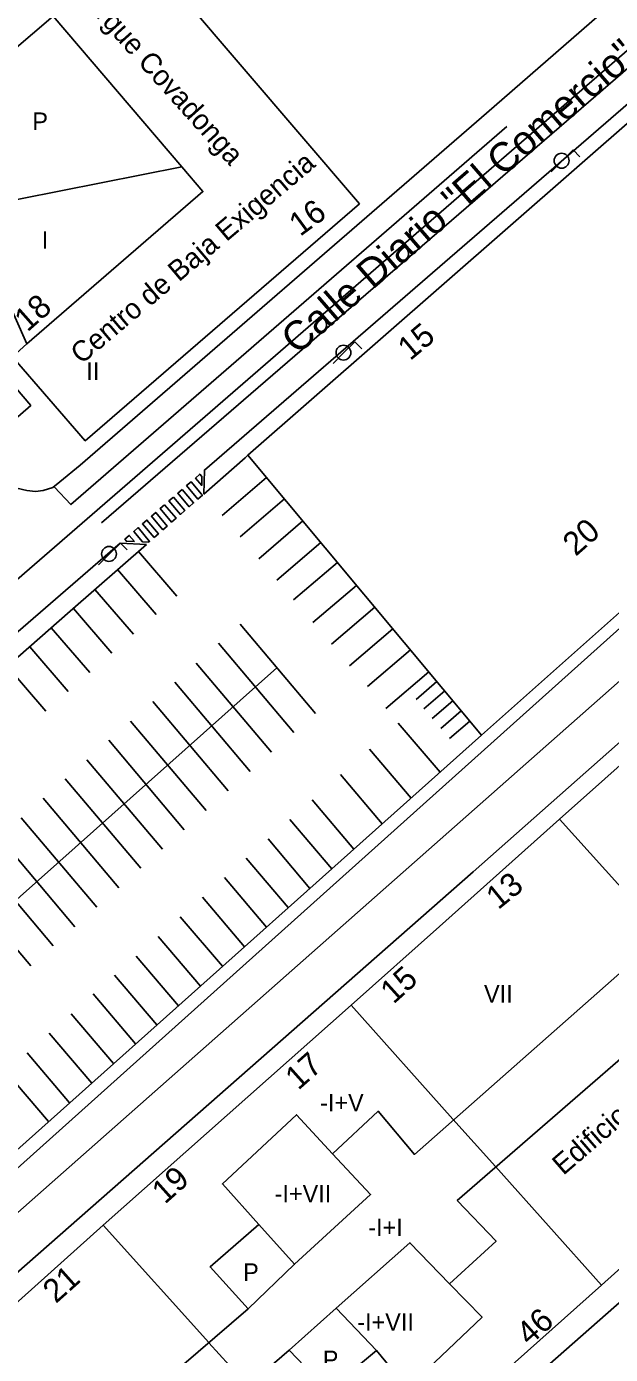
# Model space of a CAD drawing. Extents: x 282771 to 285132, y 4823109 to 4825496.
# Drawn here: x 283956.5 to 284006.5, y 4824005.5 to 4824119.2 of the extents above; entities that cross this region are included whole.
import ezdxf

# ---------------------------------------------------------------- set-up
doc = ezdxf.new("R2010")
doc.units = 0
for name, color, linetype in [('ACERA-BORDILLO', 7, 'Continuous'), ('ACERA-INTERIOR', 7, 'Continuous'), ('APARCAMIENTO', 7, 'Continuous'), ('CALLE-EJE', 7, 'Continuous'), ('CALLE-TEXTO', 7, 'Continuous'), ('EDIFICIO', 7, 'Continuous'), ('FAROLA', 7, 'Continuous'), ('INTERIOR-EDIFICIO', 7, 'Continuous'), ('MEDIANERA', 7, 'Continuous'), ('NUM-LOCAL', 7, 'Continuous'), ('NUM-PORTAL', 7, 'Continuous'), ('PASO-PEATONES', 7, 'Continuous'), ('SENAL-VIARIA', 7, 'Continuous'), ('TXT-ALTURA-EDIFICIO', 7, 'Continuous'), ('TXT-EDIFICIOS', 7, 'Continuous')]:
    doc.layers.add(name, color=color, linetype=linetype)

msp = doc.modelspace()

# ---------------------------------------------------------------- linework, layer by layer
at = {"layer": 'ACERA-BORDILLO'}
for points in [[(284080.97, 4824175.75), (283971.69, 4824081.2), (283971.62, 4824079.15)], [(283939.37, 4824107.16), (283956.81, 4824086.74), (283952.4, 4824082.89), (283954.35, 4824080.71), (283954.93, 4824080.05), (283955.61, 4824079.64), (283956.48, 4824079.44), (283957.22, 4824079.36), (283957.87, 4824079.44), (283958.7, 4824079.71), (283959.29, 4824080.19), (283961.03, 4824081.62), (283995.85, 4824111.76), (284027.74, 4824139.53)], [(283949.72, 4824005.14), (283949.7, 4824005.57), (283949.74, 4824006.01), (283949.82, 4824006.43), (283949.95, 4824006.85), (283950.11, 4824007.23), (283950.31, 4824007.59), (283950.54, 4824007.92), (283950.79, 4824008.22), (283951.06, 4824008.48), (283994.71, 4824046.81), (284072.36, 4824115.45)], [(283966.71, 4824074.84), (283964.46, 4824074.93), (283916.93, 4824033.81), (283916.24, 4824032.97), (283915.84, 4824032.26), (283915.66, 4824031.28), (283915.66, 4824030.1), (283916.04, 4824028.8), (283916.49, 4824027.71), (283917.2, 4824026.86), (283941.07, 4824013.63), (283941.65, 4824013.39), (283942.37, 4824013.21), (283943, 4824013.12), (283943.78, 4824013.09), (283944.58, 4824013.11), (283945.3, 4824013.15), (283946, 4824013.39), (283946.81, 4824013.68), (283947.55, 4824014.12), (283955.4, 4824021.17), (284012.78, 4824072.59)], [(284040.06, 4824038.82), (283975.08, 4823981.65)]]:
    msp.add_lwpolyline(points, dxfattribs=at)
at = {"layer": 'ACERA-INTERIOR'}
for p, q in [((283975.41, 4824082.47), (284029.93, 4824130.15)), ((284049.68, 4824106.81), (283995.42, 4824058.5)), ((283995.42, 4824058.5), (283975.41, 4824082.47))]:
    msp.add_line(p, q, dxfattribs=at)
for points in [[(283971.62, 4824079.15), (283975.17, 4824082.26), (283975.41, 4824082.47)], [(283995.42, 4824058.5), (283947.3, 4824015.58), (283946.69, 4824015.25), (283945.82, 4824015), (283945.05, 4824014.85), (283943.99, 4824014.87), (283943.05, 4824014.94), (283942.44, 4824015.06), (283941.88, 4824015.25), (283919.07, 4824027.71), (283918.29, 4824028.45), (283917.8, 4824029.27), (283917.6, 4824030.34), (283917.71, 4824031.14), (283917.89, 4824031.68), (283918.31, 4824032.22), (283926.38, 4824039.47), (283937.98, 4824049.64), (283960.19, 4824069.12), (283966.71, 4824074.84)]]:
    msp.add_lwpolyline(points, dxfattribs=at)
at = {"layer": 'APARCAMIENTO'}
for points in [[(283977, 4824080.57), (283973.19, 4824077.31)], [(283978.53, 4824078.74), (283974.74, 4824075.49)], [(283980.12, 4824076.84), (283976.34, 4824073.6)], [(283981.66, 4824074.99), (283977.89, 4824071.77)], [(283966.04, 4824074.22), (283969.33, 4824070.4)], [(283964.24, 4824072.68), (283967.54, 4824068.83)], [(283983.07, 4824073.29), (283979.32, 4824070.09)], [(283984.71, 4824071.33), (283980.98, 4824068.14)], [(283962.31, 4824070.98), (283965.61, 4824067.14)], [(283960.46, 4824069.36), (283963.76, 4824065.52)], [(283986.27, 4824069.46), (283982.56, 4824066.29)], [(283974.74, 4824068), (283981.19, 4824060.37)], [(283958.56, 4824067.7), (283961.86, 4824063.86)], [(283987.81, 4824067.62), (283984.11, 4824064.45)], [(283956.72, 4824066.08), (283960.02, 4824062.24)], [(283972.89, 4824066.37), (283979.34, 4824058.73)], [(283989.32, 4824065.81), (283985.64, 4824062.66)], [(283970.98, 4824064.68), (283977.44, 4824057.04)], [(283977.88, 4824064.28), (283938.61, 4824029.31)], [(283954.8, 4824064.4), (283958.09, 4824060.56)], [(283990.89, 4824063.93), (283987.22, 4824060.8)], [(283969.14, 4824063.05), (283975.6, 4824055.41)], [(283991.59, 4824063.09), (283989.81, 4824061.56)], [(283992.26, 4824062.29), (283990.48, 4824060.77)], [(283967.26, 4824061.39), (283973.72, 4824053.75)], [(283992.96, 4824061.45), (283991.2, 4824059.93)], [(283993.68, 4824060.59), (283991.92, 4824059.09)], [(283965.36, 4824059.71), (283971.82, 4824052.06)], [(283991.86, 4824055.33), (283988.29, 4824059.52)], [(283994.41, 4824059.71), (283992.66, 4824058.21)], [(283963.5, 4824058.07), (283969.96, 4824050.41)], [(283989.39, 4824053.12), (283985.82, 4824057.32)], [(283961.61, 4824056.4), (283968.08, 4824048.75)], [(283959.77, 4824054.77), (283966.24, 4824047.11)], [(283986.92, 4824050.92), (283983.34, 4824055.13)], [(283957.88, 4824053.1), (283964.35, 4824045.44)], [(283984.49, 4824048.76), (283980.91, 4824052.98)], [(283955.99, 4824051.44), (283962.47, 4824043.77)], [(283982.59, 4824047.06), (283979.01, 4824051.28)], [(283954.11, 4824049.77), (283960.59, 4824042.1)], [(283980.72, 4824045.39), (283977.13, 4824049.62)], [(283952.26, 4824048.14), (283958.74, 4824040.47)], [(283978.86, 4824043.74), (283975.27, 4824047.97)], [(283950.32, 4824046.43), (283956.81, 4824038.75)], [(283977, 4824042.08), (283973.4, 4824046.31)], [(283975.12, 4824040.4), (283971.51, 4824044.64)], [(283973.23, 4824038.72), (283969.62, 4824042.96)], [(283971.34, 4824037.03), (283967.73, 4824041.28)], [(283969.46, 4824035.35), (283965.84, 4824039.6)], [(283967.61, 4824033.7), (283963.99, 4824037.96)], [(283965.79, 4824032.08), (283962.17, 4824036.35)], [(283963.9, 4824030.39), (283960.26, 4824034.66)], [(283962.03, 4824028.72), (283958.39, 4824033)], [(283960.13, 4824027.02), (283956.49, 4824031.31)], [(283958.34, 4824025.43), (283954.69, 4824029.72)]]:
    msp.add_lwpolyline(points, dxfattribs=at)
at = {"layer": 'CALLE-EJE'}
for points in [[(284088.93, 4824187.39), (283913.87, 4824035.65), (283892.62, 4824019.48)], [(284103.33, 4824148), (283933.43, 4823998.02)]]:
    msp.add_lwpolyline(points, dxfattribs=at)
at = {"layer": 'EDIFICIO'}
for points in [[(283991.82, 4824042.13), (284002.08, 4824051.32), (284021.5, 4824068.57), (284058.85, 4824101.76), (284072.11, 4824113.4), (284081.07, 4824121.41), (284096.38, 4824135.1), (284100.09, 4824133.98), (284106.83, 4824115.85), (284109.94, 4824107.33), (284108.96, 4824103.45), (284095.56, 4824091.49), (284080.28, 4824077.9), (284043.04, 4824044.74), (284023.65, 4824027.47), (284013.18, 4824018.12), (284005.68, 4824011.43), (283984.57, 4823992.6)], [(283984.96, 4824103.99), (283959.77, 4824133.43), (283936.19, 4824113.32), (283942.36, 4824106.09), (283958.72, 4824120.05), (283969.74, 4824107.17), (283945.54, 4824102.36), (283951.09, 4824095.87), (283954.36, 4824096.76), (283956.47, 4824092.01), (283955.26, 4824090.9), (283961.48, 4824083.71), (283984.96, 4824103.99)], [(283972.19, 4823984.95), (283953.72, 4824005.64), (283953.8, 4824008.3), (283963.02, 4824016.57), (283984.24, 4824035.4), (283991.82, 4824042.13)]]:
    msp.add_lwpolyline(points, dxfattribs=at)
at = {"layer": 'FAROLA'}
for p, q in [((284002.31, 4824107.68), (284001.38, 4824106.74)), ((284003.25, 4824108.61), (284002.31, 4824107.68)), ((284003.84, 4824108.02), (284003.25, 4824108.61)), ((283984.57, 4824092.18), (283983.63, 4824091.25)), ((283985.16, 4824091.59), (283984.57, 4824092.18)), ((283983.63, 4824091.25), (283982.7, 4824090.31)), ((283964.49, 4824074.95), (283963.55, 4824074.02)), ((283965.08, 4824074.36), (283964.49, 4824074.95)), ((283963.55, 4824074.02), (283962.62, 4824073.08))]:
    msp.add_line(p, q, dxfattribs=at)
for centre in [(284002.27, 4824107.68), (283983.59, 4824091.25), (283963.51, 4824074.02)]:
    msp.add_circle(centre, 0.637, dxfattribs=at)
at = {"layer": 'INTERIOR-EDIFICIO'}
for points in [[(284024.52, 4824053.5), (284017, 4824046.73), (284014.57, 4824044.57), (283989.67, 4824022.61), (283986.57, 4824026.31), (283982.66, 4824022.68), (283985.92, 4824019.18), (283979.41, 4824013.22), (283976.33, 4824016.63), (283972.17, 4824012.99), (283975.43, 4824009.41), (283968.3, 4824003.26)], [(283971.63, 4823999.55), (283978.95, 4824005.85), (283982.28, 4824002.37), (283986.41, 4824005.82), (283982.98, 4824009.45), (283989.28, 4824015.06), (283992.68, 4824011.55), (283996.66, 4824015.2), (283993.34, 4824018.67), (284018.48, 4824040.48)]]:
    msp.add_lwpolyline(points, dxfattribs=at)
at = {"layer": 'MEDIANERA'}
msp.add_line((283975.43, 4824009.41), (283979.41, 4824013.22), dxfattribs=at)
for points in [[(283956.47, 4824092.01), (283971.56, 4824105.04), (283969.74, 4824107.17)], [(284002.08, 4824051.32), (284011.04, 4824041.42), (284014.85, 4824037.2), (284023.65, 4824027.47)], [(284005.68, 4824011.43), (283996.6, 4824021.58), (283992.97, 4824025.64), (283984.24, 4824035.4)], [(283982.66, 4824022.68), (283979.58, 4824026.01), (283973.22, 4824020.09), (283976.33, 4824016.63)], [(283963.02, 4824016.57), (283972.07, 4824006.51)], [(283986.41, 4824005.82), (283989.07, 4824002.61), (283995.46, 4824008.68), (283992.68, 4824011.55)], [(283982.98, 4824009.45), (283978.94, 4824005.86)], [(283973.83, 4824004.55), (283972.06, 4824006.5)]]:
    msp.add_lwpolyline(points, dxfattribs=at)
at = {"layer": 'PASO-PEATONES'}
for points in [[(283971.47, 4824080.64), (283971.45, 4824079.89), (283970.92, 4824080.52), (283971.29, 4824080.85)], [(283969.78, 4824079.54), (283970.75, 4824078.39), (283970.38, 4824078.06), (283969.4, 4824079.21)], [(283971.42, 4824079.15), (283971.51, 4824079.05), (283971.13, 4824078.72), (283970.16, 4824079.87), (283970.54, 4824080.2)], [(283968.27, 4824078.23), (283969.25, 4824077.07), (283968.87, 4824076.74), (283967.89, 4824077.9)], [(283969.03, 4824078.89), (283970, 4824077.73), (283969.63, 4824077.4), (283968.65, 4824078.56)], [(283967.37, 4824075.42), (283966.38, 4824076.59), (283966.76, 4824076.92), (283967.75, 4824075.75)], [(283968.12, 4824076.08), (283967.14, 4824077.25), (283967.51, 4824077.58), (283968.5, 4824076.41)], [(283966.93, 4824075.03), (283966.37, 4824075.06), (283965.63, 4824075.94), (283966, 4824076.27), (283966.99, 4824075.09)], [(283965.69, 4824075.08), (283965.01, 4824075.11), (283964.87, 4824075.28), (283965.25, 4824075.61)]]:
    msp.add_lwpolyline(points, close=True, dxfattribs=at)
at = {"layer": 'SENAL-VIARIA'}
for points in [[(283962.86, 4824076.69), (284080.44, 4824178.24)], [(283958.85, 4824079.73), (283960.25, 4824078.24), (283997.58, 4824110.62)]]:
    msp.add_lwpolyline(points, dxfattribs=at)

# ---------------------------------------------------------------- texts
at = {"layer": 'CALLE-TEXTO'}
msp.add_text('Calle Diario "El Comercio"', height=2.5, rotation=40.9194, dxfattribs=at).set_placement((283979.63, 4824091))
at = {"layer": 'NUM-LOCAL'}
for s, rotation, p in [('16', 36.2802, (283979.88, 4824101.15)), ('15', 39.96, (283989.3, 4824090.51)), ('13', 39.0655, (283996.84, 4824043.51)), ('15', 42.0999, (283987.88, 4824035.43))]:
    msp.add_text(s, height=2, rotation=rotation, dxfattribs=at).set_placement(p)
at = {"layer": 'NUM-PORTAL'}
for s, rotation, p in [('18', 41.5074, (283956.52, 4824092.96)), ('20', 41.4309, (284003.48, 4824073.76)), ('17', 41.72, (283979.72, 4824028.05)), ('19', 41.72, (283968.3, 4824018.3)), ('21', 41.72, (283958.96, 4824009.8)), ('46', 41.72, (283999.52, 4824006.17))]:
    msp.add_text(s, height=2, rotation=rotation, dxfattribs=at).set_placement(p)
at = {"layer": 'TXT-ALTURA-EDIFICIO'}
for s, p in [('P', (283956.95, 4824110.31)), ('I', (283957.75, 4824100.15)), ('II', (283961.57, 4824088.91)), ('VII', (283995.63, 4824035.61)), ('-I+V', (283981.59, 4824026.3)), ('-I+VII', (283977.7, 4824018.51)), ('-I+I', (283985.72, 4824015.62)), ('P', (283975, 4824011.79)), ('-I+VII', (283984.77, 4824007.52)), ('P', (283981.82, 4824004.32))]:
    msp.add_text(s, height=1.5, rotation=0, dxfattribs=at).set_placement(p)
at = {"layer": 'TXT-EDIFICIOS'}
for s, rotation, p in [('Albergue Covadonga', 311.8338, (283959.22, 4824123.55)), ('Centro de Baja Exigencia', 40.223, (283961.15, 4824090.2)), ('Edificio Vizcaina', 40.8252, (284002.42, 4824020.77))]:
    msp.add_text(s, height=1.75, rotation=rotation, dxfattribs=at).set_placement(p)

doc.saveas('drawing.dxf')
